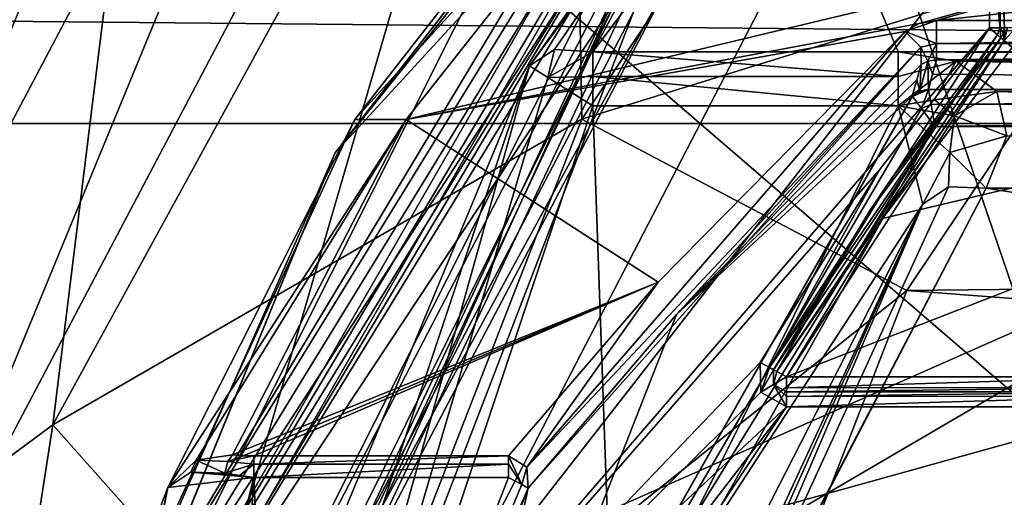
# Model space of a CAD drawing. Extents: x -250 to 250, y -697 to 625.
# Tile 1034 of 1056: x 138.44 to 145, y 537.05 to 540.23. Entities that reach past the tile are written whole.
import ezdxf

# ---------------------------------------------------------------- set-up
doc = ezdxf.new("R2010")
doc.units = 0
doc.header["$LTSCALE"] = 25.405557
for name, color, linetype in [('1234', 7, 'CONTINUOUS'), ('1241', 7, 'CONTINUOUS'), ('1242', 7, 'CONTINUOUS'), ('1243', 7, 'CONTINUOUS'), ('1245', 7, 'CONTINUOUS'), ('278', 7, 'CONTINUOUS'), ('3023', 7, 'CONTINUOUS'), ('3024', 7, 'CONTINUOUS'), ('3025', 7, 'CONTINUOUS'), ('3028', 7, 'CONTINUOUS'), ('3029', 7, 'CONTINUOUS'), ('3031', 7, 'CONTINUOUS'), ('3032', 7, 'CONTINUOUS'), ('3044', 7, 'CONTINUOUS'), ('3045', 7, 'CONTINUOUS'), ('3056', 7, 'CONTINUOUS'), ('3072', 7, 'CONTINUOUS'), ('3074', 7, 'CONTINUOUS'), ('3081', 7, 'CONTINUOUS'), ('3083', 7, 'CONTINUOUS'), ('3086', 7, 'CONTINUOUS'), ('3090', 7, 'CONTINUOUS'), ('3091', 7, 'CONTINUOUS'), ('3095', 7, 'CONTINUOUS'), ('3098', 7, 'CONTINUOUS'), ('3103', 7, 'CONTINUOUS'), ('3104', 7, 'CONTINUOUS'), ('3109', 7, 'CONTINUOUS'), ('3110', 7, 'CONTINUOUS'), ('359', 7, 'CONTINUOUS'), ('360', 7, 'CONTINUOUS'), ('361', 7, 'CONTINUOUS'), ('363', 7, 'CONTINUOUS'), ('364', 7, 'CONTINUOUS'), ('3708', 7, 'CONTINUOUS'), ('3710', 7, 'CONTINUOUS'), ('3711', 7, 'CONTINUOUS'), ('3719', 7, 'CONTINUOUS'), ('3720', 7, 'CONTINUOUS'), ('3727', 7, 'CONTINUOUS'), ('3728', 7, 'CONTINUOUS'), ('3729', 7, 'CONTINUOUS'), ('3738', 7, 'CONTINUOUS'), ('3742', 7, 'CONTINUOUS'), ('3743', 7, 'CONTINUOUS'), ('3744', 7, 'CONTINUOUS'), ('3762', 7, 'CONTINUOUS'), ('3763', 7, 'CONTINUOUS'), ('3764', 7, 'CONTINUOUS'), ('379', 7, 'CONTINUOUS'), ('382', 7, 'CONTINUOUS'), ('3839', 7, 'CONTINUOUS'), ('3840', 7, 'CONTINUOUS'), ('3843', 7, 'CONTINUOUS'), ('3844', 7, 'CONTINUOUS'), ('3845', 7, 'CONTINUOUS'), ('3846', 7, 'CONTINUOUS'), ('3895', 7, 'CONTINUOUS'), ('3896', 7, 'CONTINUOUS'), ('3897', 7, 'CONTINUOUS'), ('3898', 7, 'CONTINUOUS'), ('3899', 7, 'CONTINUOUS'), ('3917', 7, 'CONTINUOUS'), ('4547', 7, 'CONTINUOUS'), ('4548', 7, 'CONTINUOUS'), ('4550', 7, 'CONTINUOUS'), ('4551', 7, 'CONTINUOUS'), ('4553', 7, 'CONTINUOUS'), ('4569', 7, 'CONTINUOUS'), ('4571', 7, 'CONTINUOUS'), ('4572', 7, 'CONTINUOUS')]:
    doc.layers.add(name, color=color, linetype=linetype)

msp = doc.modelspace()

# ---------------------------------------------------------------- linework, layer by layer
at = {"layer": '1234', "color": 7, "linetype": 'CONTINUOUS'}
for points in [[(136.6604, 536.0528, 68.65), (139.1494, 542.2618, 68.55), (136.5625, 536.0783, 68.55), (136.6604, 536.0528, 68.65)], [(136.6604, 536.0528, 68.65), (139.2354, 542.2118, 68.65), (139.1494, 542.2618, 68.55), (136.6604, 536.0528, 68.65)]]:
    msp.add_3dface(points, dxfattribs=at)
at = {"layer": '1241', "color": 7, "linetype": 'CONTINUOUS'}
for points in [[(139.9535, 536.9873, 15.65), (142.9427, 541.9947, 15.65), (140.0466, 536.9488, 15.75), (139.9535, 536.9873, 15.65)], [(142.9427, 541.9947, 15.65), (143.0188, 541.9296, 15.75), (140.0466, 536.9488, 15.75), (142.9427, 541.9947, 15.65)]]:
    msp.add_3dface(points, dxfattribs=at)
at = {"layer": '1242', "color": 7, "linetype": 'CONTINUOUS'}
for points in [[(144.349, 538.4264, 68.45), (155.5868, 538.5471, 68.45), (145.8767, 540.7108, 68.45), (144.349, 538.4264, 68.45)], [(150, 538, 68.45), (155.5868, 538.5471, 68.45), (144.349, 538.4264, 68.45), (150, 538, 68.45)], [(142.9176, 534.7403, 68.45), (150, 538, 68.45), (144.349, 538.4264, 68.45), (142.9176, 534.7403, 68.45)], [(146.5, 534.5, 68.45), (150, 538, 68.45), (142.9176, 534.7403, 68.45), (146.5, 534.5, 68.45)]]:
    msp.add_3dface(points, dxfattribs=at)
at = {"layer": '1243', "color": 7, "linetype": 'CONTINUOUS'}
for points in [[(142.1075, 543.8342, 68.65), (138.6582, 537.5317, 68.65), (142.1836, 539.5667, 68.55), (142.1075, 543.8342, 68.65)], [(144.0211, 542.3068, 68.55), (142.1075, 543.8342, 68.65), (142.1836, 539.5667, 68.55), (144.0211, 542.3068, 68.55)], [(142.1836, 539.5667, 68.55), (138.6582, 537.5317, 68.65), (140.5586, 535.3923, 68.55), (142.1836, 539.5667, 68.55)], [(138.6582, 537.5317, 68.65), (137.1429, 527.8026, 68.65), (140.5586, 535.3923, 68.55), (138.6582, 537.5317, 68.65)]]:
    msp.add_3dface(points, dxfattribs=at)
at = {"layer": '1245', "color": 7, "linetype": 'CONTINUOUS'}
for points in [[(145.8767, 540.7108, 68.45), (144.0211, 542.3068, 68.55), (142.1836, 539.5667, 68.55), (145.8767, 540.7108, 68.45)], [(144.349, 538.4264, 68.45), (145.8767, 540.7108, 68.45), (142.1836, 539.5667, 68.55), (144.349, 538.4264, 68.45)], [(144.349, 538.4264, 68.45), (142.1836, 539.5667, 68.55), (140.5586, 535.3923, 68.55), (144.349, 538.4264, 68.45)], [(142.9176, 534.7403, 68.45), (144.349, 538.4264, 68.45), (140.5586, 535.3923, 68.55), (142.9176, 534.7403, 68.45)]]:
    msp.add_3dface(points, dxfattribs=at)
at = {"layer": '278', "color": 7, "linetype": 'CONTINUOUS'}
for points in [[(210, 543.5344, -8.8992), (210, 539.5384, -3.3992), (-210, 543.5344, -8.8992), (210, 543.5344, -8.8992)], [(210, 539.5384, -3.3992), (-210, 539.5384, -3.3992), (-210, 543.5344, -8.8992), (210, 539.5384, -3.3992)], [(210, 539.5384, 3.3992), (210, 543.5344, 8.8992), (-210, 539.5384, 3.3992), (210, 539.5384, 3.3992)], [(210, 543.5344, 8.8992), (-210, 543.5344, 8.8992), (-210, 539.5384, 3.3992), (210, 543.5344, 8.8992)], [(210, 539.5384, -3.3992), (210, 539.5384, 3.3992), (-210, 539.5384, -3.3992), (210, 539.5384, -3.3992)], [(210, 539.5384, 3.3992), (-210, 539.5384, 3.3992), (-210, 539.5384, -3.3992), (210, 539.5384, 3.3992)]]:
    msp.add_3dface(points, dxfattribs=at)
at = {"layer": '3023', "color": 7, "linetype": 'CONTINUOUS'}
for points in [[(139.078, 535.5058, -13.35), (143.5294, 542.7402, -13.35), (150, 540.3336, -13.35), (139.078, 535.5058, -13.35)], [(161.0442, 535.1372, -13.35), (139.078, 535.5058, -13.35), (150, 540.3336, -13.35), (161.0442, 535.1372, -13.35)]]:
    msp.add_3dface(points, dxfattribs=at)
at = {"layer": '3024', "color": 7, "linetype": 'CONTINUOUS'}
for points in [[(139.9986, 537.1795, -0.85), (138, 527.2574, -0.85), (139.3762, 527.0181, -0.85), (139.9986, 537.1795, -0.85)], [(140.1712, 533.3021, -0.85), (139.9986, 537.1795, -0.85), (139.3762, 527.0181, -0.85), (140.1712, 533.3021, -0.85)], [(141.6949, 537.1795, -0.85), (139.9986, 537.1795, -0.85), (140.1712, 533.3021, -0.85), (141.6949, 537.1795, -0.85)]]:
    msp.add_3dface(points, dxfattribs=at)
at = {"layer": '3025', "color": 7, "linetype": 'CONTINUOUS'}
for points in [[(143.3594, 542.9235, -13.1), (138.8411, 535.5866, -13.1), (143.0914, 542.6677, -9.1444), (143.3594, 542.9235, -13.1)], [(143.0914, 542.6677, -9.1444), (138.8411, 535.5866, -13.1), (140.6716, 539.5643, -6.0913), (143.0914, 542.6677, -9.1444)], [(140.6716, 539.5643, -6.0913), (138.8411, 535.5866, -13.1), (139.4248, 537.1134, -1.35), (140.6716, 539.5643, -6.0913)], [(139.4248, 537.1134, -1.35), (137.5105, 528.0086, -13.1), (137.5, 527.2756, -1.35), (139.4248, 537.1134, -1.35)], [(138.8411, 535.5866, -13.1), (137.5105, 528.0086, -13.1), (139.4248, 537.1134, -1.35), (138.8411, 535.5866, -13.1)]]:
    msp.add_3dface(points, dxfattribs=at)
at = {"layer": '3028', "color": 7, "linetype": 'CONTINUOUS'}
for points in [[(143.3724, 542.5491, -8.6967), (141.0126, 539.5661, -5.5994), (148.7287, 541.4105, -7.7171), (143.3724, 542.5491, -8.6967)], [(141.0126, 539.5661, -5.5994), (144.4312, 540.2058, -6.4277), (148.7287, 541.4105, -7.7171), (141.0126, 539.5661, -5.5994)], [(144.4312, 540.2058, -6.4277), (144.5479, 540.2257, -6.4516), (148.7287, 541.4105, -7.7171), (144.4312, 540.2058, -6.4277)], [(144.5479, 540.2257, -6.4516), (150, 540.8074, -7.1096), (148.7287, 541.4105, -7.7171), (144.5479, 540.2257, -6.4516)], [(144.5479, 540.2257, -6.4516), (155.4521, 540.2257, -6.4516), (150, 540.8074, -7.1096), (144.5479, 540.2257, -6.4516)], [(144.4312, 540.2058, -6.4277), (141.0126, 539.5661, -5.5994), (144.3379, 540.1517, -6.3621), (144.4312, 540.2058, -6.4277)], [(144.3379, 540.1517, -6.3621), (141.0126, 539.5661, -5.5994), (142.6914, 538.4813, -3.8458), (144.3379, 540.1517, -6.3621)], [(141.0126, 539.5661, -5.5994), (139.8562, 537.3312, -0.985), (142.6914, 538.4813, -3.8458), (141.0126, 539.5661, -5.5994)], [(142.6914, 538.4813, -3.8458), (139.8562, 537.3312, -0.985), (139.9279, 537.3255, -0.965), (142.6914, 538.4813, -3.8458)], [(139.9985, 537.3237, -0.9589), (142.6914, 538.4813, -3.8458), (139.9279, 537.3255, -0.965), (139.9985, 537.3237, -0.9589)], [(141.6949, 537.3237, -0.9589), (142.6914, 538.4813, -3.8458), (139.9985, 537.3237, -0.9589), (141.6949, 537.3237, -0.9589)]]:
    msp.add_3dface(points, dxfattribs=at)
at = {"layer": '3029', "color": 7, "linetype": 'CONTINUOUS'}
for points in [[(155.4629, 539.5187, -7.85), (144.5365, 539.5187, -7.85), (141.3795, 533.9248, -7.85), (155.4629, 539.5187, -7.85)], [(155.4629, 539.5187, -7.85), (141.3795, 533.9248, -7.85), (150, 530.55, -7.85), (155.4629, 539.5187, -7.85)]]:
    msp.add_3dface(points, dxfattribs=at)
at = {"layer": '3031', "color": 7, "linetype": 'CONTINUOUS'}
for points in [[(144.5479, 539.9627, -6.5216), (144.5213, 539.8677, -7.0602), (155.5059, 539.7649, -7.6434), (144.5479, 539.9627, -6.5216)], [(155.4521, 539.9627, -6.5216), (144.5479, 539.9627, -6.5216), (155.5059, 539.7649, -7.6434), (155.4521, 539.9627, -6.5216)], [(144.4939, 539.7664, -7.6347), (144.4941, 539.7649, -7.6434), (144.5213, 539.8677, -7.0602), (144.4939, 539.7664, -7.6347)], [(144.5213, 539.8677, -7.0602), (144.4941, 539.7649, -7.6434), (155.5059, 539.7649, -7.6434), (144.5213, 539.8677, -7.0602)]]:
    msp.add_3dface(points, dxfattribs=at)
at = {"layer": '3032', "color": 7, "linetype": 'CONTINUOUS'}
for points in [[(144.4445, 539.9311, -6.4442), (142.8155, 538.2664, -3.9023), (144.4154, 539.8298, -7.0132), (144.4445, 539.9311, -6.4442)], [(144.4154, 539.8298, -7.0132), (142.8155, 538.2664, -3.9023), (144.3855, 539.7215, -7.6218), (144.4154, 539.8298, -7.0132)], [(144.3855, 539.7215, -7.6218), (142.8155, 538.2664, -3.9023), (141.1523, 534.0318, -7.6218), (144.3855, 539.7215, -7.6218)], [(142.8155, 538.2664, -3.9023), (141.8267, 537.1091, -0.9869), (141.1523, 534.0318, -7.6218), (142.8155, 538.2664, -3.9023)], [(141.8267, 537.1091, -0.9869), (140.3155, 533.2626, -0.9869), (141.1523, 534.0318, -7.6218), (141.8267, 537.1091, -0.9869)]]:
    msp.add_3dface(points, dxfattribs=at)
at = {"layer": '3044', "color": 7, "linetype": 'CONTINUOUS'}
for points in [[(143.0914, 542.6677, -9.1444), (140.6716, 539.5643, -6.0913), (143.3724, 542.5491, -8.6967), (143.0914, 542.6677, -9.1444)], [(140.6716, 539.5643, -6.0913), (141.0126, 539.5661, -5.5994), (143.3724, 542.5491, -8.6967), (140.6716, 539.5643, -6.0913)], [(140.6716, 539.5643, -6.0913), (139.4248, 537.1134, -1.35), (141.0126, 539.5661, -5.5994), (140.6716, 539.5643, -6.0913)], [(141.0126, 539.5661, -5.5994), (139.4248, 537.1134, -1.35), (139.6131, 537.2951, -1.1112), (141.0126, 539.5661, -5.5994)], [(139.8562, 537.3312, -0.985), (141.0126, 539.5661, -5.5994), (139.6131, 537.2951, -1.1112), (139.8562, 537.3312, -0.985)]]:
    msp.add_3dface(points, dxfattribs=at)
at = {"layer": '3045', "color": 7, "linetype": 'CONTINUOUS'}
for points in [[(139.4248, 537.1134, -1.35), (139.9986, 537.1795, -0.85), (139.5794, 537.2164, -1.0483), (139.4248, 537.1134, -1.35)], [(139.5794, 537.2164, -1.0483), (139.9986, 537.1795, -0.85), (139.9022, 537.1925, -0.8588), (139.5794, 537.2164, -1.0483)], [(139.804, 537.21, -0.8876), (139.5794, 537.2164, -1.0483), (139.9022, 537.1925, -0.8588), (139.804, 537.21, -0.8876)], [(138, 527.2574, -0.85), (139.9986, 537.1795, -0.85), (137.5, 527.2756, -1.35), (138, 527.2574, -0.85)], [(139.9986, 537.1795, -0.85), (139.4248, 537.1134, -1.35), (137.5, 527.2756, -1.35), (139.9986, 537.1795, -0.85)]]:
    msp.add_3dface(points, dxfattribs=at)
at = {"layer": '3056', "color": 7, "linetype": 'CONTINUOUS'}
for points in [[(139.078, 535.5058, -13.35), (138.8411, 535.5866, -13.1), (143.3594, 542.9235, -13.1), (139.078, 535.5058, -13.35)], [(143.5294, 542.7402, -13.35), (139.078, 535.5058, -13.35), (143.3594, 542.9235, -13.1), (143.5294, 542.7402, -13.35)]]:
    msp.add_3dface(points, dxfattribs=at)
at = {"layer": '3072', "color": 7, "linetype": 'CONTINUOUS'}
for points in [[(155.4521, 540.2257, -6.4516), (144.5479, 540.2257, -6.4516), (144.5479, 540.0719, -6.4026), (155.4521, 540.2257, -6.4516)], [(155.4521, 540.0719, -6.4026), (155.4521, 540.2257, -6.4516), (144.5479, 540.0719, -6.4026), (155.4521, 540.0719, -6.4026)], [(144.5479, 539.9627, -6.5216), (155.4521, 539.9627, -6.5216), (155.4521, 540.0719, -6.4026), (144.5479, 539.9627, -6.5216)], [(144.5479, 539.9627, -6.5216), (155.4521, 540.0719, -6.4026), (144.5479, 540.0719, -6.4026), (144.5479, 539.9627, -6.5216)]]:
    msp.add_3dface(points, dxfattribs=at)
at = {"layer": '3074', "color": 7, "linetype": 'CONTINUOUS'}
for points in [[(144.4445, 539.9311, -6.4442), (144.4154, 539.8298, -7.0132), (144.435, 539.755, -7.63), (144.4445, 539.9311, -6.4442)], [(144.4445, 539.9311, -6.4442), (144.435, 539.755, -7.63), (144.4899, 539.954, -6.5023), (144.4445, 539.9311, -6.4442)], [(144.435, 539.755, -7.63), (144.4939, 539.7664, -7.6347), (144.4899, 539.954, -6.5023), (144.435, 539.755, -7.63)], [(144.5213, 539.8677, -7.0602), (144.5479, 539.9627, -6.5216), (144.4899, 539.954, -6.5023), (144.5213, 539.8677, -7.0602)], [(144.4939, 539.7664, -7.6347), (144.5213, 539.8677, -7.0602), (144.4899, 539.954, -6.5023), (144.4939, 539.7664, -7.6347)], [(144.4154, 539.8298, -7.0132), (144.3855, 539.7215, -7.6218), (144.435, 539.755, -7.63), (144.4154, 539.8298, -7.0132)]]:
    msp.add_3dface(points, dxfattribs=at)
at = {"layer": '3081', "color": 7, "linetype": 'CONTINUOUS'}
for points in [[(144.3379, 540.1517, -6.3621), (142.6914, 538.4813, -3.8458), (141.818, 537.2488, -0.9494), (144.3379, 540.1517, -6.3621)], [(144.4429, 540.0469, -6.3507), (144.3379, 540.1517, -6.3621), (141.818, 537.2488, -0.9494), (144.4429, 540.0469, -6.3507)], [(141.8267, 537.1091, -0.9869), (144.4429, 540.0469, -6.3507), (141.818, 537.2488, -0.9494), (141.8267, 537.1091, -0.9869)], [(141.8267, 537.1091, -0.9869), (142.8155, 538.2664, -3.9023), (144.4429, 540.0469, -6.3507), (141.8267, 537.1091, -0.9869)], [(142.8155, 538.2664, -3.9023), (144.4445, 539.9311, -6.4442), (144.4429, 540.0469, -6.3507), (142.8155, 538.2664, -3.9023)], [(142.6914, 538.4813, -3.8458), (141.6949, 537.3237, -0.9589), (141.818, 537.2488, -0.9494), (142.6914, 538.4813, -3.8458)]]:
    msp.add_3dface(points, dxfattribs=at)
at = {"layer": '3083', "color": 7, "linetype": 'CONTINUOUS'}
for points in [[(144.5479, 540.2257, -6.4516), (144.4312, 540.2058, -6.4277), (144.3379, 540.1517, -6.3621), (144.5479, 540.2257, -6.4516)], [(144.5479, 540.2257, -6.4516), (144.3379, 540.1517, -6.3621), (144.5479, 540.0719, -6.4026), (144.5479, 540.2257, -6.4516)], [(144.5479, 540.0719, -6.4026), (144.3379, 540.1517, -6.3621), (144.4429, 540.0469, -6.3507), (144.5479, 540.0719, -6.4026)], [(144.4899, 539.954, -6.5023), (144.5479, 540.0719, -6.4026), (144.4429, 540.0469, -6.3507), (144.4899, 539.954, -6.5023)], [(144.4445, 539.9311, -6.4442), (144.4899, 539.954, -6.5023), (144.4429, 540.0469, -6.3507), (144.4445, 539.9311, -6.4442)], [(144.4899, 539.954, -6.5023), (144.5479, 539.9627, -6.5216), (144.5479, 540.0719, -6.4026), (144.4899, 539.954, -6.5023)]]:
    msp.add_3dface(points, dxfattribs=at)
at = {"layer": '3086', "color": 7, "linetype": 'CONTINUOUS'}
for points in [[(141.6949, 537.3237, -0.9589), (139.9985, 537.3237, -0.9589), (139.9985, 537.2699, -0.8803), (141.6949, 537.3237, -0.9589)], [(141.6949, 537.2699, -0.8803), (141.6949, 537.3237, -0.9589), (139.9985, 537.2699, -0.8803), (141.6949, 537.2699, -0.8803)], [(139.9986, 537.1795, -0.85), (141.6949, 537.2699, -0.8803), (139.9985, 537.2699, -0.8803), (139.9986, 537.1795, -0.85)], [(139.9986, 537.1795, -0.85), (141.6949, 537.1795, -0.85), (141.6949, 537.2699, -0.8803), (139.9986, 537.1795, -0.85)]]:
    msp.add_3dface(points, dxfattribs=at)
at = {"layer": '3090', "color": 7, "linetype": 'CONTINUOUS'}
for points in [[(141.6949, 537.1795, -0.85), (140.1712, 533.3021, -0.85), (141.7831, 537.1324, -0.8881), (141.6949, 537.1795, -0.85)], [(140.1712, 533.3021, -0.85), (141.8267, 537.1091, -0.9869), (141.7831, 537.1324, -0.8881), (140.1712, 533.3021, -0.85)], [(140.1712, 533.3021, -0.85), (140.3155, 533.2626, -0.9869), (141.8267, 537.1091, -0.9869), (140.1712, 533.3021, -0.85)]]:
    msp.add_3dface(points, dxfattribs=at)
at = {"layer": '3091', "color": 7, "linetype": 'CONTINUOUS'}
for points in [[(141.6949, 537.3237, -0.9589), (141.6949, 537.2699, -0.8803), (141.7831, 537.1324, -0.8881), (141.6949, 537.3237, -0.9589)], [(141.818, 537.2488, -0.9494), (141.6949, 537.3237, -0.9589), (141.7831, 537.1324, -0.8881), (141.818, 537.2488, -0.9494)], [(141.6949, 537.2699, -0.8803), (141.6949, 537.1795, -0.85), (141.7831, 537.1324, -0.8881), (141.6949, 537.2699, -0.8803)], [(141.8267, 537.1091, -0.9869), (141.818, 537.2488, -0.9494), (141.7831, 537.1324, -0.8881), (141.8267, 537.1091, -0.9869)]]:
    msp.add_3dface(points, dxfattribs=at)
at = {"layer": '3095', "color": 7, "linetype": 'CONTINUOUS'}
for points in [[(144.3855, 539.7215, -7.6218), (141.1523, 534.0318, -7.6218), (144.386, 539.7203, -7.6327), (144.3855, 539.7215, -7.6218)], [(144.386, 539.7203, -7.6327), (141.1523, 534.0318, -7.6218), (144.3869, 539.7188, -7.6434), (144.386, 539.7203, -7.6327)], [(144.3869, 539.7188, -7.6434), (141.1523, 534.0318, -7.6218), (144.4468, 539.6384, -7.802), (144.3869, 539.7188, -7.6434)], [(141.1523, 534.0318, -7.6218), (144.5365, 539.5187, -7.85), (144.4468, 539.6384, -7.802), (141.1523, 534.0318, -7.6218)], [(144.5365, 539.5187, -7.85), (141.1523, 534.0318, -7.6218), (141.3795, 533.9248, -7.85), (144.5365, 539.5187, -7.85)]]:
    msp.add_3dface(points, dxfattribs=at)
at = {"layer": '3098', "color": 7, "linetype": 'CONTINUOUS'}
for points in [[(155.5059, 539.7649, -7.6434), (144.4941, 539.7649, -7.6434), (144.5111, 539.6661, -7.802), (155.5059, 539.7649, -7.6434)], [(155.5059, 539.7649, -7.6434), (144.5111, 539.6661, -7.802), (155.4907, 539.6765, -7.7939), (155.5059, 539.7649, -7.6434)], [(144.5111, 539.6661, -7.802), (144.5365, 539.5187, -7.85), (155.4907, 539.6765, -7.7939), (144.5111, 539.6661, -7.802)], [(144.5365, 539.5187, -7.85), (155.4629, 539.5187, -7.85), (155.4907, 539.6765, -7.7939), (144.5365, 539.5187, -7.85)]]:
    msp.add_3dface(points, dxfattribs=at)
at = {"layer": '3103', "color": 7, "linetype": 'CONTINUOUS'}
for points in [[(144.4941, 539.7649, -7.6434), (144.3869, 539.7188, -7.6434), (144.4468, 539.6384, -7.802), (144.4941, 539.7649, -7.6434)], [(144.3869, 539.7188, -7.6434), (144.4941, 539.7649, -7.6434), (144.4359, 539.7525, -7.6456), (144.3869, 539.7188, -7.6434)], [(144.5111, 539.6661, -7.802), (144.4941, 539.7649, -7.6434), (144.4468, 539.6384, -7.802), (144.5111, 539.6661, -7.802)], [(144.5365, 539.5187, -7.85), (144.5111, 539.6661, -7.802), (144.4468, 539.6384, -7.802), (144.5365, 539.5187, -7.85)]]:
    msp.add_3dface(points, dxfattribs=at)
at = {"layer": '3104', "color": 7, "linetype": 'CONTINUOUS'}
for points in [[(144.435, 539.755, -7.63), (144.3855, 539.7215, -7.6218), (144.386, 539.7203, -7.6327), (144.435, 539.755, -7.63)], [(144.435, 539.755, -7.63), (144.386, 539.7203, -7.6327), (144.3869, 539.7188, -7.6434), (144.435, 539.755, -7.63)], [(144.435, 539.755, -7.63), (144.3869, 539.7188, -7.6434), (144.4359, 539.7525, -7.6456), (144.435, 539.755, -7.63)], [(144.4941, 539.7649, -7.6434), (144.4939, 539.7664, -7.6347), (144.435, 539.755, -7.63), (144.4941, 539.7649, -7.6434)], [(144.4941, 539.7649, -7.6434), (144.435, 539.755, -7.63), (144.4359, 539.7525, -7.6456), (144.4941, 539.7649, -7.6434)]]:
    msp.add_3dface(points, dxfattribs=at)
at = {"layer": '3109', "color": 7, "linetype": 'CONTINUOUS'}
for points in [[(139.6131, 537.2951, -1.1112), (139.4248, 537.1134, -1.35), (139.5794, 537.2164, -1.0483), (139.6131, 537.2951, -1.1112)], [(139.6131, 537.2951, -1.1112), (139.5794, 537.2164, -1.0483), (139.804, 537.21, -0.8876), (139.6131, 537.2951, -1.1112)], [(139.8562, 537.3312, -0.985), (139.6131, 537.2951, -1.1112), (139.8254, 537.2868, -0.9186), (139.8562, 537.3312, -0.985)], [(139.6131, 537.2951, -1.1112), (139.804, 537.21, -0.8876), (139.8254, 537.2868, -0.9186), (139.6131, 537.2951, -1.1112)]]:
    msp.add_3dface(points, dxfattribs=at)
at = {"layer": '3110', "color": 7, "linetype": 'CONTINUOUS'}
for points in [[(139.804, 537.21, -0.8876), (139.9985, 537.2699, -0.8803), (139.8254, 537.2868, -0.9186), (139.804, 537.21, -0.8876)], [(139.9279, 537.3255, -0.965), (139.8562, 537.3312, -0.985), (139.8254, 537.2868, -0.9186), (139.9279, 537.3255, -0.965)], [(139.9985, 537.3237, -0.9589), (139.9279, 537.3255, -0.965), (139.8254, 537.2868, -0.9186), (139.9985, 537.3237, -0.9589)], [(139.9985, 537.2699, -0.8803), (139.9985, 537.3237, -0.9589), (139.8254, 537.2868, -0.9186), (139.9985, 537.2699, -0.8803)], [(139.9985, 537.2699, -0.8803), (139.804, 537.21, -0.8876), (139.9022, 537.1925, -0.8588), (139.9985, 537.2699, -0.8803)], [(139.9986, 537.1795, -0.85), (139.9985, 537.2699, -0.8803), (139.9022, 537.1925, -0.8588), (139.9986, 537.1795, -0.85)]]:
    msp.add_3dface(points, dxfattribs=at)
at = {"layer": '359', "color": 7, "linetype": 'CONTINUOUS'}
for points in [[(142.1075, 543.8342, 68.65), (139.2354, 542.2118, 68.65), (138.6582, 537.5317, 68.65), (142.1075, 543.8342, 68.65)], [(139.2354, 542.2118, 68.65), (136.6604, 536.0528, 68.65), (138.6582, 537.5317, 68.65), (139.2354, 542.2118, 68.65)], [(138.6582, 537.5317, 68.65), (136.6604, 536.0528, 68.65), (137.1429, 527.8026, 68.65), (138.6582, 537.5317, 68.65)]]:
    msp.add_3dface(points, dxfattribs=at)
at = {"layer": '360', "color": 7, "linetype": 'CONTINUOUS'}
for points in [[(137.5408, 535.8647, 15.65), (142.1988, 544.7015, 15.65), (139.9535, 536.9873, 15.65), (137.5408, 535.8647, 15.65)], [(139.9535, 536.9873, 15.65), (142.1988, 544.7015, 15.65), (142.9427, 541.9947, 15.65), (139.9535, 536.9873, 15.65)]]:
    msp.add_3dface(points, dxfattribs=at)
at = {"layer": '361', "color": 7, "linetype": 'CONTINUOUS'}
for points in [[(136.5767, 536.1303, 16.65), (139.1494, 542.2618, 68.55), (141.4652, 545.381, 16.65), (136.5767, 536.1303, 16.65)], [(136.5625, 536.0783, 68.55), (139.1494, 542.2618, 68.55), (136.5767, 536.1303, 16.65), (136.5625, 536.0783, 68.55)]]:
    msp.add_3dface(points, dxfattribs=at)
at = {"layer": '363', "color": 7, "linetype": 'CONTINUOUS'}
for points in [[(140.1302, 534.049, 64.65), (144.0024, 541.529, 64.65), (146.4, 534.5, 64.65), (140.1302, 534.049, 64.65)], [(144.0024, 541.529, 64.65), (156.2044, 541.2988, 64.65), (149.9999, 538.1, 64.65), (144.0024, 541.529, 64.65)], [(146.4, 534.5, 64.65), (144.0024, 541.529, 64.65), (149.9999, 538.1, 64.65), (146.4, 534.5, 64.65)]]:
    msp.add_3dface(points, dxfattribs=at)
at = {"layer": '364', "color": 7, "linetype": 'CONTINUOUS'}
for points in [[(139.1648, 534.3098, 63.65), (143.0188, 541.9296, 15.75), (143.2668, 542.2064, 63.65), (139.1648, 534.3098, 63.65)], [(140.0466, 536.9488, 15.75), (143.0188, 541.9296, 15.75), (139.1648, 534.3098, 63.65), (140.0466, 536.9488, 15.75)]]:
    msp.add_3dface(points, dxfattribs=at)
at = {"layer": '3708', "color": 7, "linetype": 'CONTINUOUS'}
for points in [[(139.384, 533.77, 58.15), (144.9, 540.85, 58.15), (142.9161, 541.2706, 58.15), (139.384, 533.77, 58.15)], [(144.9, 540.1752, 58.15), (144.9, 540.85, 58.15), (139.384, 533.77, 58.15), (144.9, 540.1752, 58.15)], [(144.1663, 539.229, 58.15), (144.9, 540.1752, 58.15), (139.384, 533.77, 58.15), (144.1663, 539.229, 58.15)], [(143.3722, 537.9462, 58.15), (144.1663, 539.229, 58.15), (139.384, 533.77, 58.15), (143.3722, 537.9462, 58.15)], [(143.3757, 537.748, 58.15), (143.3722, 537.9462, 58.15), (139.384, 533.77, 58.15), (143.3757, 537.748, 58.15)], [(143.5475, 537.65, 58.15), (143.3757, 537.748, 58.15), (139.384, 533.77, 58.15), (143.5475, 537.65, 58.15)], [(142.9068, 536.8182, 58.15), (143.5475, 537.65, 58.15), (139.384, 533.77, 58.15), (142.9068, 536.8182, 58.15)], [(143.0148, 536.85, 58.15), (143.5475, 537.65, 58.15), (142.9068, 536.8182, 58.15), (143.0148, 536.85, 58.15)], [(145.9, 537.65, 58.15), (143.5475, 537.65, 58.15), (143.0148, 536.85, 58.15), (145.9, 537.65, 58.15)], [(145.9, 536.85, 58.15), (145.9, 537.65, 58.15), (143.0148, 536.85, 58.15), (145.9, 536.85, 58.15)]]:
    msp.add_3dface(points, dxfattribs=at)
at = {"layer": '3710', "color": 7, "linetype": 'CONTINUOUS'}
for points in [[(141.834, 539.924, 7.15), (142.8375, 541.3325, 58.05), (143.1834, 541.7469, 8.8145), (141.834, 539.924, 7.15)], [(139.2867, 533.793, 58.05), (142.8375, 541.3325, 58.05), (141.834, 539.924, 7.15), (139.2867, 533.793, 58.05)], [(138.6905, 530.5125, 7.15), (139.2867, 533.793, 58.05), (141.834, 539.924, 7.15), (138.6905, 530.5125, 7.15)]]:
    msp.add_3dface(points, dxfattribs=at)
at = {"layer": '3711', "color": 7, "linetype": 'CONTINUOUS'}
for points in [[(145.9, 537.85, 11.15), (149.45, 540.15, 11.15), (143.5475, 537.85, 11.15), (145.9, 537.85, 11.15)], [(143.5475, 537.85, 11.15), (149.45, 540.15, 11.15), (144.1875, 538.9058, 11.15), (143.5475, 537.85, 11.15)], [(149.45, 540.15, 11.15), (145.0514, 540.0445, 11.15), (144.1875, 538.9058, 11.15), (149.45, 540.15, 11.15)]]:
    msp.add_3dface(points, dxfattribs=at)
at = {"layer": '3719', "color": 7, "linetype": 'CONTINUOUS'}
for points in [[(144.1044, 538.9614, 11.25), (144.9757, 540.1099, 11.25), (144.2483, 539.1717, 58.05), (144.1044, 538.9614, 11.25)], [(144.9757, 540.1099, 11.25), (144.9757, 540.1099, 58.05), (144.2483, 539.1717, 58.05), (144.9757, 540.1099, 11.25)], [(143.4599, 537.8981, 58.05), (144.1044, 538.9614, 11.25), (144.2483, 539.1717, 58.05), (143.4599, 537.8981, 58.05)], [(143.4599, 537.8981, 11.25), (144.1044, 538.9614, 11.25), (143.4599, 537.8981, 58.05), (143.4599, 537.8981, 11.25)]]:
    msp.add_3dface(points, dxfattribs=at)
at = {"layer": '3720', "color": 7, "linetype": 'CONTINUOUS'}
for points in [[(143.5475, 537.75, 11.25), (143.5475, 537.75, 58.05), (145.9, 537.75, 11.25), (143.5475, 537.75, 11.25)], [(145.9, 537.75, 11.25), (143.5475, 537.75, 58.05), (145.9, 537.75, 58.05), (145.9, 537.75, 11.25)]]:
    msp.add_3dface(points, dxfattribs=at)
at = {"layer": '3727', "color": 7, "linetype": 'CONTINUOUS'}
for points in [[(156.1461, 542.0668, 8.7108), (157.7436, 540.0153, 6.8018), (143.5591, 541.7444, 8.4358), (156.1461, 542.0668, 8.7108)], [(142.2564, 540.0153, 6.8018), (143.5591, 541.7444, 8.4358), (144.2916, 540.0153, 6.8018), (142.2564, 540.0153, 6.8018)], [(143.5591, 541.7444, 8.4358), (157.7436, 540.0153, 6.8018), (155.7084, 540.0153, 6.8018), (143.5591, 541.7444, 8.4358)], [(144.2916, 540.0153, 6.8018), (143.5591, 541.7444, 8.4358), (155.7084, 540.0153, 6.8018), (144.2916, 540.0153, 6.8018)], [(144.6776, 539.9541, 6.7386), (144.2916, 540.0153, 6.8018), (155.3141, 539.9514, 6.7358), (144.6776, 539.9541, 6.7386)], [(155.3141, 539.9514, 6.7358), (144.2916, 540.0153, 6.8018), (155.7084, 540.0153, 6.8018), (155.3141, 539.9514, 6.7358)], [(144.9502, 539.753, 6.5278), (144.6776, 539.9541, 6.7386), (155.0558, 539.7619, 6.5372), (144.9502, 539.753, 6.5278)], [(155.0558, 539.7619, 6.5372), (144.6776, 539.9541, 6.7386), (155.3141, 539.9514, 6.7358), (155.0558, 539.7619, 6.5372)], [(154.9857, 539.4533, 6.2051), (144.9502, 539.753, 6.5278), (155.0558, 539.7619, 6.5372), (154.9857, 539.4533, 6.2051)], [(145.0149, 539.4567, 6.2089), (144.9502, 539.753, 6.5278), (154.9857, 539.4533, 6.2051), (145.0149, 539.4567, 6.2089)], [(144.8787, 539.1075, 5.8196), (145.0149, 539.4567, 6.2089), (155.1214, 539.1075, 5.8196), (144.8787, 539.1075, 5.8196)], [(143.652, 536.7526, 2.7288), (144.8787, 539.1075, 5.8196), (156.088, 537.3442, 3.5946), (143.652, 536.7526, 2.7288)], [(156.088, 537.3442, 3.5946), (144.8787, 539.1075, 5.8196), (155.1214, 539.1075, 5.8196), (156.088, 537.3442, 3.5946)], [(156.9326, 535.1425, -0.0732), (143.652, 536.7526, 2.7288), (156.088, 537.3442, 3.5946), (156.9326, 535.1425, -0.0732)]]:
    msp.add_3dface(points, dxfattribs=at)
at = {"layer": '3728', "color": 7, "linetype": 'CONTINUOUS'}
for points in [[(139.1866, 530.4539, 6.65), (142.2564, 539.6565, 6.65), (142.3915, 535.8348, 6.65), (139.1866, 530.4539, 6.65)], [(142.3915, 535.8348, 6.65), (142.2564, 539.6565, 6.65), (144.2916, 539.6565, 6.65), (142.3915, 535.8348, 6.65)]]:
    msp.add_3dface(points, dxfattribs=at)
at = {"layer": '3729', "color": 7, "linetype": 'CONTINUOUS'}
msp.add_3dface([(144.4571, 539.0009, 6.15), (143.1893, 536.5239, 3.003), (142.7137, 535.2321, 6.15), (144.4571, 539.0009, 6.15)], dxfattribs=at)
at = {"layer": '3738', "color": 7, "linetype": 'CONTINUOUS'}
for points in [[(142.3915, 535.8348, 6.65), (144.2916, 539.6565, 6.65), (144.4571, 539.0009, 6.15), (142.3915, 535.8348, 6.65)], [(144.6674, 539.5895, 6.5105), (144.2916, 539.6565, 6.65), (144.5344, 539.6962, 6.6179), (144.6674, 539.5895, 6.5105)], [(144.4571, 539.0009, 6.15), (144.2916, 539.6565, 6.65), (144.6355, 539.3461, 6.3481), (144.4571, 539.0009, 6.15)], [(144.6355, 539.3461, 6.3481), (144.2916, 539.6565, 6.65), (144.6674, 539.5895, 6.5105), (144.6355, 539.3461, 6.3481)], [(142.3915, 535.8348, 6.65), (144.4571, 539.0009, 6.15), (142.7137, 535.2321, 6.15), (142.3915, 535.8348, 6.65)]]:
    msp.add_3dface(points, dxfattribs=at)
at = {"layer": '3742', "color": 7, "linetype": 'CONTINUOUS'}
for points in [[(142.2564, 540.0153, 6.8018), (144.2916, 540.0153, 6.8018), (144.2916, 539.8513, 6.6895), (142.2564, 540.0153, 6.8018)], [(142.2564, 539.8513, 6.6895), (142.2564, 540.0153, 6.8018), (144.2916, 539.8513, 6.6895), (142.2564, 539.8513, 6.6895)], [(144.2916, 539.6565, 6.65), (142.2564, 539.6565, 6.65), (142.2564, 539.8513, 6.6895), (144.2916, 539.6565, 6.65)], [(144.2916, 539.6565, 6.65), (142.2564, 539.8513, 6.6895), (144.2916, 539.8513, 6.6895), (144.2916, 539.6565, 6.65)]]:
    msp.add_3dface(points, dxfattribs=at)
at = {"layer": '3743', "color": 7, "linetype": 'CONTINUOUS'}
for points in [[(144.2916, 540.0153, 6.8018), (144.6776, 539.9541, 6.7386), (144.2916, 539.8513, 6.6895), (144.2916, 540.0153, 6.8018)], [(144.2916, 539.6565, 6.65), (144.6776, 539.9541, 6.7386), (144.5344, 539.6962, 6.6179), (144.2916, 539.6565, 6.65)], [(144.6776, 539.9541, 6.7386), (144.2916, 539.6565, 6.65), (144.2916, 539.8513, 6.6895), (144.6776, 539.9541, 6.7386)], [(144.6776, 539.9541, 6.7386), (144.9502, 539.753, 6.5278), (144.5344, 539.6962, 6.6179), (144.6776, 539.9541, 6.7386)], [(144.9502, 539.753, 6.5278), (144.6674, 539.5895, 6.5105), (144.5344, 539.6962, 6.6179), (144.9502, 539.753, 6.5278)], [(144.9502, 539.753, 6.5278), (145.0149, 539.4567, 6.2089), (144.6674, 539.5895, 6.5105), (144.9502, 539.753, 6.5278)], [(145.0149, 539.4567, 6.2089), (144.6355, 539.3461, 6.3481), (144.6674, 539.5895, 6.5105), (145.0149, 539.4567, 6.2089)], [(145.0149, 539.4567, 6.2089), (144.8787, 539.1075, 5.8196), (144.6355, 539.3461, 6.3481), (145.0149, 539.4567, 6.2089)], [(144.4571, 539.0009, 6.15), (144.6355, 539.3461, 6.3481), (144.627, 539.1166, 5.9528), (144.4571, 539.0009, 6.15)], [(144.6355, 539.3461, 6.3481), (144.8787, 539.1075, 5.8196), (144.627, 539.1166, 5.9528), (144.6355, 539.3461, 6.3481)]]:
    msp.add_3dface(points, dxfattribs=at)
at = {"layer": '3744', "color": 7, "linetype": 'CONTINUOUS'}
for points in [[(144.627, 539.1166, 5.9528), (144.8787, 539.1075, 5.8196), (142.7669, 535.0692, 0.0095), (144.627, 539.1166, 5.9528)], [(144.4571, 539.0009, 6.15), (144.627, 539.1166, 5.9528), (142.7669, 535.0692, 0.0095), (144.4571, 539.0009, 6.15)], [(144.8787, 539.1075, 5.8196), (143.652, 536.7526, 2.7288), (142.7669, 535.0692, 0.0095), (144.8787, 539.1075, 5.8196)], [(142.5895, 534.8423, 0.15), (143.1893, 536.5239, 3.003), (144.4571, 539.0009, 6.15), (142.5895, 534.8423, 0.15)], [(142.5895, 534.8423, 0.15), (144.4571, 539.0009, 6.15), (142.7669, 535.0692, 0.0095), (142.5895, 534.8423, 0.15)]]:
    msp.add_3dface(points, dxfattribs=at)
at = {"layer": '3762', "color": 7, "linetype": 'CONTINUOUS'}
for points in [[(138.6905, 530.5125, 7.15), (141.834, 539.924, 7.15), (139.1866, 530.4539, 6.65), (138.6905, 530.5125, 7.15)], [(139.1866, 530.4539, 6.65), (141.834, 539.924, 7.15), (141.9576, 539.8457, 6.7966), (139.1866, 530.4539, 6.65)], [(142.2564, 539.6565, 6.65), (139.1866, 530.4539, 6.65), (141.9576, 539.8457, 6.7966), (142.2564, 539.6565, 6.65)]]:
    msp.add_3dface(points, dxfattribs=at)
at = {"layer": '3763', "color": 7, "linetype": 'CONTINUOUS'}
for points in [[(141.834, 539.924, 7.15), (142.0019, 540.0328, 6.9412), (141.9576, 539.8457, 6.7966), (141.834, 539.924, 7.15)], [(142.0019, 540.0328, 6.9412), (142.2564, 540.0153, 6.8018), (141.9576, 539.8457, 6.7966), (142.0019, 540.0328, 6.9412)], [(142.2564, 540.0153, 6.8018), (142.2564, 539.8513, 6.6895), (141.9576, 539.8457, 6.7966), (142.2564, 540.0153, 6.8018)], [(142.2564, 539.8513, 6.6895), (142.2564, 539.6565, 6.65), (141.9576, 539.8457, 6.7966), (142.2564, 539.8513, 6.6895)]]:
    msp.add_3dface(points, dxfattribs=at)
at = {"layer": '3764', "color": 7, "linetype": 'CONTINUOUS'}
for points in [[(141.834, 539.924, 7.15), (143.1834, 541.7469, 8.8145), (142.0019, 540.0328, 6.9412), (141.834, 539.924, 7.15)], [(143.1834, 541.7469, 8.8145), (142.2564, 540.0153, 6.8018), (142.0019, 540.0328, 6.9412), (143.1834, 541.7469, 8.8145)], [(143.1834, 541.7469, 8.8145), (143.5591, 541.7444, 8.4358), (142.2564, 540.0153, 6.8018), (143.1834, 541.7469, 8.8145)]]:
    msp.add_3dface(points, dxfattribs=at)
at = {"layer": '379', "color": 7, "linetype": 'CONTINUOUS'}
for points in [[(137.5408, 535.8647, 15.65), (136.5767, 536.1303, 16.65), (141.4652, 545.381, 16.65), (137.5408, 535.8647, 15.65)], [(142.1988, 544.7015, 15.65), (137.5408, 535.8647, 15.65), (141.4652, 545.381, 16.65), (142.1988, 544.7015, 15.65)]]:
    msp.add_3dface(points, dxfattribs=at)
at = {"layer": '382', "color": 7, "linetype": 'CONTINUOUS'}
for points in [[(140.1302, 534.049, 64.65), (139.1648, 534.3098, 63.65), (143.2668, 542.2064, 63.65), (140.1302, 534.049, 64.65)], [(144.0024, 541.529, 64.65), (140.1302, 534.049, 64.65), (143.2668, 542.2064, 63.65), (144.0024, 541.529, 64.65)]]:
    msp.add_3dface(points, dxfattribs=at)
at = {"layer": '3839', "color": 7, "linetype": 'CONTINUOUS'}
for points in [[(143.4599, 537.8981, 11.25), (143.4599, 537.8981, 58.05), (143.4615, 537.7991, 58.05), (143.4599, 537.8981, 11.25)], [(143.4615, 537.7991, 11.25), (143.4599, 537.8981, 11.25), (143.4615, 537.7991, 58.05), (143.4615, 537.7991, 11.25)], [(143.5475, 537.75, 58.05), (143.5475, 537.75, 11.25), (143.4615, 537.7991, 11.25), (143.5475, 537.75, 58.05)], [(143.5475, 537.75, 58.05), (143.4615, 537.7991, 11.25), (143.4615, 537.7991, 58.05), (143.5475, 537.75, 58.05)]]:
    msp.add_3dface(points, dxfattribs=at)
at = {"layer": '3840', "color": 7, "linetype": 'CONTINUOUS'}
for points in [[(145, 540.1752, 11.25), (145, 540.1752, 58.05), (144.9937, 540.1404, 58.05), (145, 540.1752, 11.25)], [(144.9937, 540.1404, 11.25), (145, 540.1752, 11.25), (144.9937, 540.1404, 58.05), (144.9937, 540.1404, 11.25)], [(144.9757, 540.1099, 58.05), (144.9757, 540.1099, 11.25), (144.9937, 540.1404, 11.25), (144.9757, 540.1099, 58.05)], [(144.9757, 540.1099, 58.05), (144.9937, 540.1404, 11.25), (144.9937, 540.1404, 58.05), (144.9757, 540.1099, 58.05)]]:
    msp.add_3dface(points, dxfattribs=at)
at = {"layer": '3843', "color": 7, "linetype": 'CONTINUOUS'}
for points in [[(145, 540.1752, 11.25), (144.9937, 540.1404, 11.25), (144.9979, 540.0907, 11.1793), (145, 540.1752, 11.25)], [(145.0514, 540.0445, 11.15), (145.0748, 540.1752, 11.1532), (144.9979, 540.0907, 11.1793), (145.0514, 540.0445, 11.15)], [(145.0209, 540.1752, 11.1888), (145, 540.1752, 11.25), (144.9979, 540.0907, 11.1793), (145.0209, 540.1752, 11.1888)], [(145.0748, 540.1752, 11.1532), (145.0209, 540.1752, 11.1888), (144.9979, 540.0907, 11.1793), (145.0748, 540.1752, 11.1532)], [(144.9937, 540.1404, 11.25), (144.9757, 540.1099, 11.25), (144.9979, 540.0907, 11.1793), (144.9937, 540.1404, 11.25)]]:
    msp.add_3dface(points, dxfattribs=at)
at = {"layer": '3844', "color": 7, "linetype": 'CONTINUOUS'}
for points in [[(144.9757, 540.1099, 11.25), (144.1044, 538.9614, 11.25), (143.4831, 537.8854, 11.1822), (144.9757, 540.1099, 11.25)], [(144.9979, 540.0907, 11.1793), (144.9757, 540.1099, 11.25), (143.4831, 537.8854, 11.1822), (144.9979, 540.0907, 11.1793)], [(143.5475, 537.85, 11.15), (144.9979, 540.0907, 11.1793), (143.4831, 537.8854, 11.1822), (143.5475, 537.85, 11.15)], [(143.5475, 537.85, 11.15), (144.1875, 538.9058, 11.15), (144.9979, 540.0907, 11.1793), (143.5475, 537.85, 11.15)], [(144.1875, 538.9058, 11.15), (145.0514, 540.0445, 11.15), (144.9979, 540.0907, 11.1793), (144.1875, 538.9058, 11.15)], [(144.1044, 538.9614, 11.25), (143.4599, 537.8981, 11.25), (143.4831, 537.8854, 11.1822), (144.1044, 538.9614, 11.25)]]:
    msp.add_3dface(points, dxfattribs=at)
at = {"layer": '3845', "color": 7, "linetype": 'CONTINUOUS'}
for points in [[(143.4599, 537.8981, 11.25), (143.4615, 537.7991, 11.25), (143.4831, 537.8854, 11.1822), (143.4599, 537.8981, 11.25)], [(143.4615, 537.7991, 11.25), (143.5475, 537.85, 11.15), (143.4831, 537.8854, 11.1822), (143.4615, 537.7991, 11.25)], [(143.5475, 537.75, 11.25), (143.5475, 537.85, 11.15), (143.4615, 537.7991, 11.25), (143.5475, 537.75, 11.25)], [(143.5475, 537.85, 11.15), (143.5475, 537.75, 11.25), (143.5475, 537.7765, 11.1822), (143.5475, 537.85, 11.15)]]:
    msp.add_3dface(points, dxfattribs=at)
at = {"layer": '3846', "color": 7, "linetype": 'CONTINUOUS'}
for points in [[(145.9, 537.85, 11.15), (143.5475, 537.85, 11.15), (143.5475, 537.7765, 11.1822), (145.9, 537.85, 11.15)], [(145.9, 537.85, 11.15), (143.5475, 537.7765, 11.1822), (145.9, 537.7793, 11.1793), (145.9, 537.85, 11.15)], [(143.5475, 537.75, 11.25), (145.9, 537.75, 11.25), (145.9, 537.7793, 11.1793), (143.5475, 537.75, 11.25)], [(143.5475, 537.7765, 11.1822), (143.5475, 537.75, 11.25), (145.9, 537.7793, 11.1793), (143.5475, 537.7765, 11.1822)]]:
    msp.add_3dface(points, dxfattribs=at)
at = {"layer": '3895', "color": 7, "linetype": 'CONTINUOUS'}
for points in [[(144.9, 540.85, 58.15), (144.9, 540.1752, 58.15), (144.9708, 540.1752, 58.1206), (144.9, 540.85, 58.15)], [(144.9, 540.85, 58.15), (144.9708, 540.1752, 58.1206), (144.9707, 540.7793, 58.1207), (144.9, 540.85, 58.15)], [(145, 540.1752, 58.05), (145, 540.75, 58.05), (144.9707, 540.7793, 58.1207), (145, 540.1752, 58.05)], [(144.9708, 540.1752, 58.1206), (145, 540.1752, 58.05), (144.9707, 540.7793, 58.1207), (144.9708, 540.1752, 58.1206)]]:
    msp.add_3dface(points, dxfattribs=at)
at = {"layer": '3896', "color": 7, "linetype": 'CONTINUOUS'}
for points in [[(144.9, 540.1752, 58.15), (144.9537, 540.1289, 58.1205), (144.9708, 540.1752, 58.1206), (144.9, 540.1752, 58.15)], [(144.9537, 540.1289, 58.1205), (144.9757, 540.1099, 58.05), (144.9708, 540.1752, 58.1206), (144.9537, 540.1289, 58.1205)], [(144.9937, 540.1404, 58.05), (145, 540.1752, 58.05), (144.9708, 540.1752, 58.1206), (144.9937, 540.1404, 58.05)], [(144.9757, 540.1099, 58.05), (144.9937, 540.1404, 58.05), (144.9708, 540.1752, 58.1206), (144.9757, 540.1099, 58.05)]]:
    msp.add_3dface(points, dxfattribs=at)
at = {"layer": '3897', "color": 7, "linetype": 'CONTINUOUS'}
for points in [[(144.9, 540.1752, 58.15), (144.1663, 539.229, 58.15), (143.4342, 537.9122, 58.1207), (144.9, 540.1752, 58.15)], [(144.9, 540.1752, 58.15), (143.4342, 537.9122, 58.1207), (144.9537, 540.1289, 58.1205), (144.9, 540.1752, 58.15)], [(143.4342, 537.9122, 58.1207), (143.4599, 537.8981, 58.05), (144.9537, 540.1289, 58.1205), (143.4342, 537.9122, 58.1207)], [(143.4599, 537.8981, 58.05), (144.2483, 539.1717, 58.05), (144.9537, 540.1289, 58.1205), (143.4599, 537.8981, 58.05)], [(144.2483, 539.1717, 58.05), (144.9757, 540.1099, 58.05), (144.9537, 540.1289, 58.1205), (144.2483, 539.1717, 58.05)], [(144.1663, 539.229, 58.15), (143.3722, 537.9462, 58.15), (143.4342, 537.9122, 58.1207), (144.1663, 539.229, 58.15)]]:
    msp.add_3dface(points, dxfattribs=at)
at = {"layer": '3898', "color": 7, "linetype": 'CONTINUOUS'}
for points in [[(143.3722, 537.9462, 58.15), (143.3757, 537.748, 58.15), (143.4342, 537.9122, 58.1207), (143.3722, 537.9462, 58.15)], [(143.3757, 537.748, 58.15), (143.4599, 537.8981, 58.05), (143.4342, 537.9122, 58.1207), (143.3757, 537.748, 58.15)], [(143.4599, 537.8981, 58.05), (143.3757, 537.748, 58.15), (143.4615, 537.7991, 58.05), (143.4599, 537.8981, 58.05)], [(143.3757, 537.748, 58.15), (143.5475, 537.65, 58.15), (143.4615, 537.7991, 58.05), (143.3757, 537.748, 58.15)], [(143.4615, 537.7991, 58.05), (143.5475, 537.65, 58.15), (143.5475, 537.7207, 58.1207), (143.4615, 537.7991, 58.05)], [(143.5475, 537.75, 58.05), (143.4615, 537.7991, 58.05), (143.5475, 537.7207, 58.1207), (143.5475, 537.75, 58.05)]]:
    msp.add_3dface(points, dxfattribs=at)
at = {"layer": '3899', "color": 7, "linetype": 'CONTINUOUS'}
for points in [[(145.9, 537.75, 58.05), (143.5475, 537.75, 58.05), (143.5475, 537.7207, 58.1207), (145.9, 537.75, 58.05)], [(145.9, 537.7215, 58.1199), (145.9, 537.75, 58.05), (143.5475, 537.7207, 58.1207), (145.9, 537.7215, 58.1199)], [(143.5475, 537.65, 58.15), (145.9, 537.65, 58.15), (145.9, 537.7215, 58.1199), (143.5475, 537.65, 58.15)], [(143.5475, 537.65, 58.15), (145.9, 537.7215, 58.1199), (143.5475, 537.7207, 58.1207), (143.5475, 537.65, 58.15)]]:
    msp.add_3dface(points, dxfattribs=at)
at = {"layer": '3917', "color": 7, "linetype": 'CONTINUOUS'}
for points in [[(139.384, 533.77, 58.15), (142.8375, 541.3325, 58.05), (139.2867, 533.793, 58.05), (139.384, 533.77, 58.15)], [(139.384, 533.77, 58.15), (142.9161, 541.2706, 58.15), (142.8375, 541.3325, 58.05), (139.384, 533.77, 58.15)]]:
    msp.add_3dface(points, dxfattribs=at)
at = {"layer": '4547', "color": 7, "linetype": 'CONTINUOUS'}
for points in [[(138.9572, 535.1416, -13.35), (142.4161, 540.3726, -13.35), (143.7118, 542.9062, -13.35), (138.9572, 535.1416, -13.35)], [(139.376, 533.915, -13.35), (142.4161, 540.3726, -13.35), (138.9572, 535.1416, -13.35), (139.376, 533.915, -13.35)]]:
    msp.add_3dface(points, dxfattribs=at)
at = {"layer": '4548', "color": 7, "linetype": 'CONTINUOUS'}
for points in [[(140.5402, 539.3428, -14.3127), (143.5454, 543.0928, -13.6), (145.0164, 544.2161, -14.224), (140.5402, 539.3428, -14.3127)], [(138.719, 535.2184, -13.6), (143.5454, 543.0928, -13.6), (140.5402, 539.3428, -14.3127), (138.719, 535.2184, -13.6)], [(138.3693, 534.0286, -14.3481), (138.719, 535.2184, -13.6), (140.5402, 539.3428, -14.3127), (138.3693, 534.0286, -14.3481)]]:
    msp.add_3dface(points, dxfattribs=at)
at = {"layer": '4550', "color": 7, "linetype": 'CONTINUOUS'}
for points in [[(144.2634, 543.4943, -14.4692), (150, 545.5905, -14.4123), (150, 533.4898, -17.4641), (144.2634, 543.4943, -14.4692)], [(141.6068, 540.7161, -14.5199), (144.2634, 543.4943, -14.4692), (150, 533.4898, -17.4641), (141.6068, 540.7161, -14.5199)], [(138.8771, 535.2758, -14.564), (141.6068, 540.7161, -14.5199), (150, 533.4898, -17.4641), (138.8771, 535.2758, -14.564)]]:
    msp.add_3dface(points, dxfattribs=at)
at = {"layer": '4551', "color": 7, "linetype": 'CONTINUOUS'}
for points in [[(142.891, 540.9735, -13.6624), (142.4161, 540.3726, -13.35), (139.606, 534.7012, -13.7688), (142.891, 540.9735, -13.6624)], [(142.4161, 540.3726, -13.35), (139.376, 533.915, -13.35), (139.606, 534.7012, -13.7688), (142.4161, 540.3726, -13.35)]]:
    msp.add_3dface(points, dxfattribs=at)
at = {"layer": '4553', "color": 7, "linetype": 'CONTINUOUS'}
for points in [[(142.987, 540.8985, -13.8465), (139.7124, 534.6699, -13.948), (150, 540.6927, -14.9953), (142.987, 540.8985, -13.8465)], [(150, 540.6927, -14.9953), (139.7124, 534.6699, -13.948), (150, 527.25, -16.85), (150, 540.6927, -14.9953)]]:
    msp.add_3dface(points, dxfattribs=at)
at = {"layer": '4569', "color": 7, "linetype": 'CONTINUOUS'}
for points in [[(143.7118, 542.9062, -13.35), (143.5454, 543.0928, -13.6), (138.719, 535.2184, -13.6), (143.7118, 542.9062, -13.35)], [(138.9572, 535.1416, -13.35), (143.7118, 542.9062, -13.35), (138.719, 535.2184, -13.6), (138.9572, 535.1416, -13.35)]]:
    msp.add_3dface(points, dxfattribs=at)
at = {"layer": '4571', "color": 7, "linetype": 'CONTINUOUS'}
for points in [[(140.5402, 539.3428, -14.3127), (145.0164, 544.2161, -14.224), (141.6068, 540.7161, -14.5199), (140.5402, 539.3428, -14.3127)], [(140.5402, 539.3428, -14.3127), (141.6068, 540.7161, -14.5199), (138.8771, 535.2758, -14.564), (140.5402, 539.3428, -14.3127)], [(138.3693, 534.0286, -14.3481), (140.5402, 539.3428, -14.3127), (138.8771, 535.2758, -14.564), (138.3693, 534.0286, -14.3481)]]:
    msp.add_3dface(points, dxfattribs=at)
at = {"layer": '4572', "color": 7, "linetype": 'CONTINUOUS'}
for points in [[(142.891, 540.9735, -13.6624), (139.606, 534.7012, -13.7688), (142.987, 540.8985, -13.8465), (142.891, 540.9735, -13.6624)], [(139.606, 534.7012, -13.7688), (139.7124, 534.6699, -13.948), (142.987, 540.8985, -13.8465), (139.606, 534.7012, -13.7688)]]:
    msp.add_3dface(points, dxfattribs=at)

doc.saveas('drawing.dxf')
